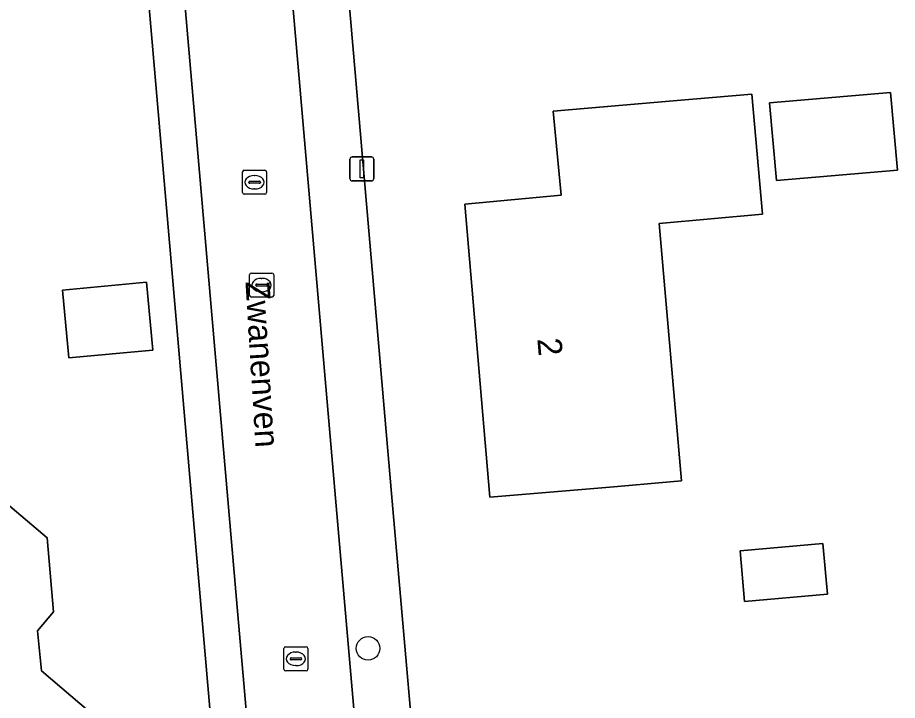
# Model space of a CAD drawing. Extents: x 163426 to 164192, y 380329 to 381641.
# Drawn here: x 164027.19 to 164063.7, y 381087.05 to 381115.37 of the extents above; entities that cross this region are included whole.
import ezdxf

# ---------------------------------------------------------------- set-up
doc = ezdxf.new("R2010")
doc.units = 0
for name, color, linetype in [('IMGEO_Boom', 7, 'Continuous'), ('IMGEO_Erf', 7, 'Continuous'), ('IMGEO_Kolk', 7, 'Continuous'), ('IMGEO_Lichtmast', 7, 'Continuous'), ('IMGEO_Openbare_ruimte_label', 7, 'Continuous'), ('IMGEO_Pand', 7, 'Continuous'), ('IMGEO_Pand_nummerreeks', 7, 'Continuous'), ('IMGEO_Rijbaan_lokaal_open', 7, 'Continuous'), ('IMGEO_Rioolput', 7, 'Continuous'), ('IMGEO_Voetpad_open', 7, 'Continuous')]:
    doc.layers.add(name, color=color, linetype=linetype)

msp = doc.modelspace()

# ---------------------------------------------------------------- linework, layer by layer
at = {"layer": 'IMGEO_Boom'}
msp.add_circle((164041.732, 381089.207), 0.489, dxfattribs=at)
at = {"layer": 'IMGEO_Erf'}
for points in [[(164037.905, 381151.233), (164042.738, 381095.311), (164045.412, 381064.621)], [(164036.83, 381067.54), (164029.665, 381150.318)]]:
    msp.add_lwpolyline(points, dxfattribs=at)
for points in [[(164054.748, 381096.152), (164051.772, 381095.898), (164046.79, 381095.474), (164045.751, 381107.631), (164049.742, 381108.005), (164049.416, 381111.488), (164054.398, 381111.914), (164057.666, 381112.193), (164058.103, 381107.211), (164053.81, 381106.834)], [(164063.704, 381109.045), (164058.68, 381108.607), (164058.399, 381111.831), (164063.423, 381112.269)], [(164032.534, 381104.395), (164032.797, 381101.582), (164029.319, 381101.257), (164029.056, 381104.07)], [(164026.032, 381095.799), (164028.413, 381093.79), (164028.676, 381090.719), (164028.013, 381089.931), (164028.186, 381088.27), (164030.609, 381086.198), (164030.975, 381081.841), (164028.167, 381078.484), (164023.8, 381078.126), (164019.504, 381081.734), (164019.312, 381084.422), (164021.285, 381086.767), (164022.893, 381088.678), (164021.235, 381090.089), (164020.964, 381093.173), (164022.955, 381095.537)], [(164060.612, 381093.554), (164060.797, 381091.454), (164057.356, 381091.152), (164057.172, 381093.251)]]:
    msp.add_lwpolyline(points, close=True, dxfattribs=at)
at = {"layer": 'IMGEO_Kolk'}
for p, q in [((164036.522, 381108.115), (164036.522, 381108.967)), ((164036.597, 381109.041), (164037.449, 381109.041)), ((164037.01, 381108.821), (164037.035, 381108.821)), ((164037.523, 381108.967), (164037.523, 381108.115)), ((164036.781, 381108.535), (164036.781, 381108.547)), ((164037.219, 381108.498), (164036.821, 381108.498)), ((164036.824, 381108.584), (164037.222, 381108.584)), ((164037.265, 381108.547), (164037.265, 381108.535)), ((164037.033, 381108.261), (164037.008, 381108.261)), ((164037.449, 381108.041), (164036.597, 381108.041)), ((164038.238, 381088.346), (164038.238, 381089.198)), ((164038.313, 381089.272), (164039.165, 381089.272)), ((164039.239, 381089.198), (164039.239, 381088.346)), ((164038.497, 381088.766), (164038.497, 381088.778)), ((164038.935, 381088.729), (164038.537, 381088.729)), ((164038.54, 381088.815), (164038.938, 381088.815)), ((164038.726, 381089.052), (164038.751, 381089.052)), ((164038.981, 381088.778), (164038.981, 381088.766)), ((164038.749, 381088.492), (164038.724, 381088.492)), ((164039.165, 381088.272), (164038.313, 381088.272))]:
    msp.add_line(p, q, dxfattribs=at)
for points in [[(164036.522, 381108.115), (164036.522, 381108.967)], [(164036.597, 381109.041), (164037.449, 381109.041)], [(164037.523, 381108.967), (164037.523, 381108.115)], [(164037.449, 381108.041), (164036.597, 381108.041)], [(164038.238, 381088.346), (164038.238, 381089.198)], [(164038.313, 381089.272), (164039.165, 381089.272)], [(164039.239, 381089.198), (164039.239, 381088.346)], [(164039.165, 381088.272), (164038.313, 381088.272)]]:
    msp.add_lwpolyline(points, dxfattribs=at)
for centre, radius, start, end in [((164036.599, 381108.965), 0.0765, 91.552, 178.448), ((164036.599, 381108.965), 0.0765, 91.552, 178.448), ((164037.447, 381108.965), 0.0765, 1.552, 88.448), ((164037.447, 381108.965), 0.0765, 1.552, 88.448), ((164036.821, 381108.544), 0.0403, 85.8775, 175.7526), ((164036.818, 381108.534), 0.0366, 178.938, 274.7102), ((164037.222, 381108.541), 0.043, 264.8664, 352.4533), ((164037.226, 381108.546), 0.0386, 1.7309, 96.639), ((164036.599, 381108.117), 0.0765, 181.552, 268.448), ((164036.599, 381108.117), 0.0765, 181.552, 268.448), ((164037.447, 381108.117), 0.0765, 271.552, 358.448), ((164037.447, 381108.117), 0.0765, 271.552, 358.448), ((164038.315, 381089.196), 0.0765, 91.552, 178.448), ((164038.315, 381089.196), 0.0765, 91.552, 178.448), ((164039.163, 381089.196), 0.0765, 1.552, 88.448), ((164039.163, 381089.196), 0.0765, 1.552, 88.448), ((164038.537, 381088.775), 0.0403, 85.8775, 175.7526), ((164038.534, 381088.765), 0.0366, 178.938, 274.7102), ((164038.938, 381088.772), 0.043, 264.8664, 352.4533), ((164038.942, 381088.777), 0.0386, 1.7309, 96.639), ((164038.315, 381088.348), 0.0765, 181.552, 268.448), ((164038.315, 381088.348), 0.0765, 181.552, 268.448), ((164039.163, 381088.348), 0.0765, 271.552, 358.448), ((164039.163, 381088.348), 0.0765, 271.552, 358.448)]:
    msp.add_arc(centre, radius, start, end, dxfattribs=at)
for centre, major_axis, ratio, start_param, end_param in [((164037.009, 381108.541), (-0.387, 0.002), 0.722429, 4.712389, 7.853982), ((164037.034, 381108.541), (-0.39, 0.002), 0.717154, 1.570796, 4.712389), ((164038.725, 381088.772), (-0.387, 0.002), 0.722429, 4.712389, 7.853982), ((164038.75, 381088.772), (-0.39, 0.002), 0.717154, 1.570796, 4.712389)]:
    msp.add_ellipse(centre, major_axis=major_axis, ratio=ratio, start_param=start_param, end_param=end_param, dxfattribs=at)
at = {"layer": 'IMGEO_Lichtmast'}
for p, q in [((164041.08, 381109.593), (164041.87, 381109.593)), ((164041.87, 381109.593), (164041.08, 381109.593)), ((164040.98, 381108.693), (164040.98, 381109.493)), ((164040.98, 381109.493), (164040.98, 381108.693)), ((164041.97, 381109.493), (164041.97, 381108.693)), ((164041.97, 381108.693), (164041.97, 381109.493)), ((164041.87, 381108.593), (164041.08, 381108.593)), ((164041.08, 381108.593), (164041.87, 381108.593))]:
    msp.add_line(p, q, dxfattribs=at)
msp.add_lwpolyline([(164041.4, 381109.468), (164041.55, 381109.468), (164041.55, 381108.718), (164041.4, 381108.718), (164041.4, 381109.468)], dxfattribs=at)
for centre, start, end in [((164041.08, 381109.493), 90, 180), ((164041.08, 381109.493), 90, 180), ((164041.87, 381109.493), 0, 90), ((164041.87, 381109.493), 360, 90), ((164041.08, 381108.693), 180, 270), ((164041.08, 381108.693), 180, 270), ((164041.87, 381108.693), 270, 0), ((164041.87, 381108.693), 270, 0)]:
    msp.add_arc(centre, 0.1, start, end, dxfattribs=at)
at = {"layer": 'IMGEO_Pand'}
for points in [[(164046.79, 381095.474), (164051.772, 381095.898), (164054.748, 381096.152), (164053.81, 381106.834), (164058.103, 381107.211), (164057.666, 381112.193), (164054.398, 381111.914), (164049.416, 381111.488), (164049.742, 381108.005), (164045.751, 381107.631)], [(164058.399, 381111.831), (164058.68, 381108.607), (164063.704, 381109.045), (164063.423, 381112.269)], [(164032.534, 381104.395), (164029.056, 381104.07), (164029.319, 381101.257), (164032.797, 381101.582)], [(164028.186, 381088.27), (164028.013, 381089.931), (164028.676, 381090.719), (164028.413, 381093.79), (164026.032, 381095.799), (164022.955, 381095.537), (164020.964, 381093.173), (164021.235, 381090.089), (164022.893, 381088.678), (164021.285, 381086.767), (164019.312, 381084.422), (164019.504, 381081.734), (164023.8, 381078.126), (164028.167, 381078.484), (164030.975, 381081.841), (164030.609, 381086.198)], [(164057.172, 381093.251), (164057.356, 381091.152), (164060.797, 381091.454), (164060.612, 381093.554)]]:
    msp.add_lwpolyline(points, close=True, dxfattribs=at)
at = {"layer": 'IMGEO_Rijbaan_lokaal_open'}
for points in [[(164043.083, 381064.431), (164040.416, 381095.118), (164035.572, 381151.02)], [(164031.138, 381150.457), (164036.27, 381091.227), (164038.683, 381063.659)]]:
    msp.add_lwpolyline(points, dxfattribs=at)
at = {"layer": 'IMGEO_Rioolput'}
for p, q in [((164036.89, 381104.774), (164037.742, 381104.774)), ((164036.815, 381103.848), (164036.815, 381104.7)), ((164037.303, 381104.554), (164037.328, 381104.554)), ((164037.816, 381104.7), (164037.816, 381103.848)), ((164037.074, 381104.268), (164037.074, 381104.28)), ((164037.512, 381104.231), (164037.114, 381104.231)), ((164037.117, 381104.317), (164037.515, 381104.317)), ((164037.558, 381104.28), (164037.558, 381104.268)), ((164037.742, 381103.774), (164036.89, 381103.774)), ((164037.326, 381103.994), (164037.301, 381103.994))]:
    msp.add_line(p, q, dxfattribs=at)
for points in [[(164036.89, 381104.774), (164037.742, 381104.774)], [(164036.815, 381103.848), (164036.815, 381104.7)], [(164037.816, 381104.7), (164037.816, 381103.848)], [(164037.742, 381103.774), (164036.89, 381103.774)]]:
    msp.add_lwpolyline(points, dxfattribs=at)
for centre, radius, start, end in [((164036.892, 381104.698), 0.0765, 91.552, 178.448), ((164036.892, 381104.698), 0.0765, 91.552, 178.448), ((164037.74, 381104.698), 0.0765, 1.552, 88.448), ((164037.74, 381104.698), 0.0765, 1.552, 88.448), ((164037.114, 381104.277), 0.0403, 85.8775, 175.7526), ((164037.111, 381104.267), 0.0366, 178.938, 274.7102), ((164037.515, 381104.274), 0.043, 264.8664, 352.4533), ((164037.519, 381104.279), 0.0386, 1.7309, 96.639), ((164036.892, 381103.85), 0.0765, 181.552, 268.448), ((164036.892, 381103.85), 0.0765, 181.552, 268.448), ((164037.74, 381103.85), 0.0765, 271.552, 358.448), ((164037.74, 381103.85), 0.0765, 271.552, 358.448)]:
    msp.add_arc(centre, radius, start, end, dxfattribs=at)
for centre, major_axis, ratio, start_param, end_param in [((164037.302, 381104.274), (-0.387, 0.002), 0.722429, 4.712389, 7.853982), ((164037.327, 381104.274), (-0.39, 0.002), 0.717154, 1.570796, 4.712389)]:
    msp.add_ellipse(centre, major_axis=major_axis, ratio=ratio, start_param=start_param, end_param=end_param, dxfattribs=at)
at = {"layer": 'IMGEO_Voetpad_open'}
for points in [[(164045.412, 381064.621), (164042.738, 381095.311), (164037.905, 381151.233)], [(164035.572, 381151.02), (164040.416, 381095.118), (164043.083, 381064.431)], [(164038.683, 381063.659), (164036.27, 381091.227), (164031.138, 381150.457)], [(164029.665, 381150.318), (164036.83, 381067.54)]]:
    msp.add_lwpolyline(points, dxfattribs=at)

# ---------------------------------------------------------------- texts
at = {"layer": 'IMGEO_Openbare_ruimte_label'}
msp.add_text('Zwanenven', height=1, rotation=273.4977, dxfattribs=at).set_placement((164036.644, 381104.413))
at = {"layer": 'IMGEO_Pand_nummerreeks'}
msp.add_text('2', height=1, rotation=274.8849, dxfattribs=at).set_placement((164048.758, 381102.043))

doc.saveas('drawing.dxf')
